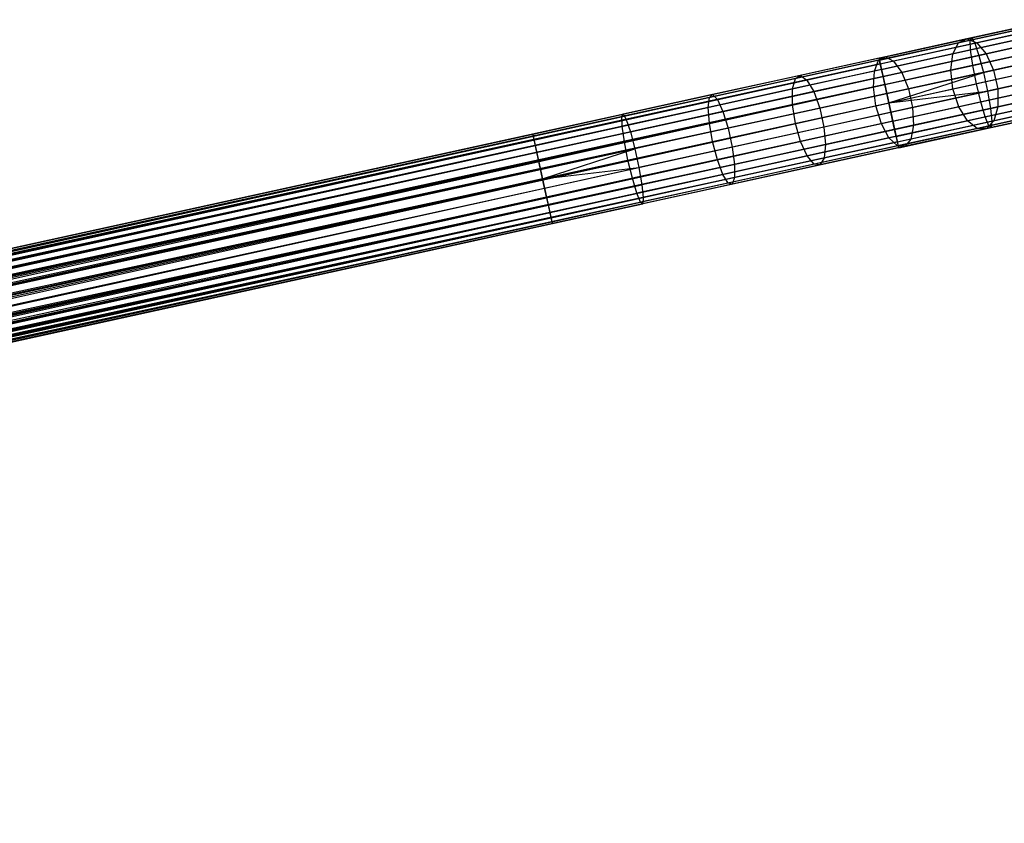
# Model space of a CAD drawing. Extents: x -189 to 189, y -189 to 189.
# Tile 543 of 591: x 146 to 167, y 20 to 38. Entities that reach past the tile are written whole.
import ezdxf

# ---------------------------------------------------------------- set-up
doc = ezdxf.new("R2010")
doc.units = 0
doc.header["$LTSCALE"] = 25.4
doc.layers.get('0').update_dxf_attribs({"linetype": 'CONTINUOUS'})

# ---------------------------------------------------------------- blocks, each defined once
blk = doc.blocks.new('CAMELEON-KENAI-C-12244_STL')
at = {"color": 0}
for p, q in [((166.359, 37.413, -9.912), (168.308, 37.84, -10.222)), ((166.359, 37.413, -9.912), (168.308, 37.84, -10.222)), ((166.391, 37.465, -9.501), (168.38, 37.9, -9.817)), ((166.391, 37.465, -9.501), (168.38, 37.9, -9.817)), ((167.744, 37.716, -155.747), (166.104, 37.357, -156.777)), ((167.744, 37.716, -155.747), (166.104, 37.357, -156.777)), ((167.963, 37.809, -156.089), (166.288, 37.442, -157.14)), ((167.963, 37.809, -156.089), (166.288, 37.442, -157.14)), ((166.368, 37.202, -10.271), (168.28, 37.621, -10.574)), ((166.368, 37.202, -10.271), (168.28, 37.621, -10.574)), ((166.458, 37.348, -9.108), (168.487, 37.792, -9.43)), ((166.458, 37.348, -9.108), (168.487, 37.792, -9.43)), ((168.208, 37.731, -156.415), (166.501, 37.357, -157.487)), ((168.208, 37.731, -156.415), (166.501, 37.357, -157.487)), ((164.381, 37.024, -9.395), (166.391, 37.465, -9.501)), ((164.381, 37.024, -9.395), (166.391, 37.465, -9.501)), ((164.39, 36.982, -9.809), (166.359, 37.413, -9.912)), ((164.39, 36.982, -9.809), (166.359, 37.413, -9.912)), ((166.288, 37.442, -157.14), (164.52, 37.055, -158.015)), ((166.288, 37.442, -157.14), (164.52, 37.055, -158.015)), ((167.59, 37.47, -155.45), (165.98, 37.117, -156.461)), ((167.59, 37.47, -155.45), (165.98, 37.117, -156.461)), ((166.104, 37.357, -156.777), (166.288, 37.442, -157.14)), ((166.104, 37.357, -156.777), (166.288, 37.442, -157.14)), ((166.288, 37.442, -157.14), (166.501, 37.357, -157.487)), ((166.288, 37.442, -157.14), (166.501, 37.357, -157.487)), ((166.359, 37.413, -9.912), (166.391, 37.465, -9.501)), ((166.359, 37.413, -9.912), (166.391, 37.465, -9.501)), ((166.368, 37.202, -10.271), (166.359, 37.413, -9.912)), ((166.368, 37.202, -10.271), (166.359, 37.413, -9.912)), ((166.391, 37.465, -9.501), (166.458, 37.348, -9.108)), ((166.391, 37.465, -9.501), (166.458, 37.348, -9.108)), ((166.549, 37.083, -8.8), (168.608, 37.534, -9.127)), ((166.549, 37.083, -8.8), (168.608, 37.534, -9.127)), ((168.439, 37.497, -156.67), (166.706, 37.117, -157.758)), ((168.439, 37.497, -156.67), (166.706, 37.117, -157.758)), ((166.104, 37.357, -156.777), (164.372, 36.978, -157.635)), ((166.104, 37.357, -156.777), (164.372, 36.978, -157.635)), ((164.409, 36.899, -9), (166.458, 37.348, -9.108)), ((164.409, 36.899, -9), (166.458, 37.348, -9.108)), ((164.435, 36.779, -10.169), (166.368, 37.202, -10.271)), ((164.435, 36.779, -10.169), (166.368, 37.202, -10.271)), ((166.501, 37.357, -157.487), (164.698, 36.962, -158.38)), ((166.501, 37.357, -157.487), (164.698, 36.962, -158.38)), ((165.98, 37.117, -156.461), (166.104, 37.357, -156.777)), ((165.98, 37.117, -156.461), (166.104, 37.357, -156.777)), ((166.415, 36.868, -10.514), (166.368, 37.202, -10.271)), ((166.415, 36.868, -10.514), (166.368, 37.202, -10.271)), ((166.415, 36.868, -10.514), (168.304, 37.282, -10.814)), ((166.415, 36.868, -10.514), (168.304, 37.282, -10.814)), ((166.458, 37.348, -9.108), (166.549, 37.083, -8.8)), ((166.458, 37.348, -9.108), (166.549, 37.083, -8.8)), ((166.501, 37.357, -157.487), (166.706, 37.117, -157.758)), ((166.501, 37.357, -157.487), (166.706, 37.117, -157.758)), ((164.381, 37.024, -9.395), (42.039, 10.231, -9.395)), ((164.381, 37.024, -9.395), (42.039, 10.231, -9.605)), ((164.381, 37.024, -9.395), (42.039, 10.231, -9.395)), ((164.381, 37.024, -9.395), (42.039, 10.231, -9.605)), ((164.381, 37.024, -9.395), (42.048, 10.189, -9.809)), ((164.381, 37.024, -9.395), (42.048, 10.189, -9.809)), ((164.39, 36.982, -9.809), (42.048, 10.189, -9.809)), ((164.39, 36.982, -9.809), (42.048, 10.189, -9.809)), ((164.39, 36.982, -9.809), (42.067, 10.106, -10)), ((164.39, 36.982, -9.809), (42.067, 10.106, -10)), ((164.39, 36.982, -9.809), (42.093, 9.986, -10.169)), ((164.39, 36.982, -9.809), (42.093, 9.986, -10.169)), ((164.372, 36.978, -157.635), (162.565, 36.582, -158.31)), ((164.372, 36.978, -157.635), (162.565, 36.582, -158.31)), ((164.52, 37.055, -158.015), (162.675, 36.651, -158.705)), ((164.52, 37.055, -158.015), (162.675, 36.651, -158.705)), ((164.698, 36.962, -158.38), (162.816, 36.55, -159.083)), ((164.698, 36.962, -158.38), (162.816, 36.55, -159.083)), ((165.98, 37.117, -156.461), (164.279, 36.745, -157.303)), ((165.98, 37.117, -156.461), (164.279, 36.745, -157.303)), ((164.279, 36.745, -157.303), (164.372, 36.978, -157.635)), ((164.279, 36.745, -157.303), (164.372, 36.978, -157.635)), ((164.372, 36.978, -157.635), (164.52, 37.055, -158.015)), ((164.372, 36.978, -157.635), (164.52, 37.055, -158.015)), ((164.409, 36.899, -9), (164.381, 37.024, -9.395)), ((164.381, 37.024, -9.395), (164.39, 36.982, -9.809)), ((164.381, 37.024, -9.395), (164.39, 36.982, -9.809)), ((164.409, 36.899, -9), (164.381, 37.024, -9.395)), ((164.39, 36.982, -9.809), (164.435, 36.779, -10.169)), ((164.39, 36.982, -9.809), (164.435, 36.779, -10.169)), ((164.468, 36.627, -8.691), (166.549, 37.083, -8.8)), ((164.468, 36.627, -8.691), (166.549, 37.083, -8.8)), ((164.52, 37.055, -158.015), (164.698, 36.962, -158.38)), ((164.52, 37.055, -158.015), (164.698, 36.962, -158.38)), ((164.698, 36.962, -158.38), (164.875, 36.716, -158.664)), ((164.698, 36.962, -158.38), (164.875, 36.716, -158.664)), ((166.706, 37.117, -157.758), (164.875, 36.716, -158.664)), ((166.706, 37.117, -157.758), (164.875, 36.716, -158.664)), ((165.937, 36.763, -156.247), (165.98, 37.117, -156.461)), ((165.937, 36.763, -156.247), (165.98, 37.117, -156.461)), ((167.527, 37.112, -155.248), (165.937, 36.763, -156.247)), ((167.527, 37.112, -155.248), (165.937, 36.763, -156.247)), ((166.549, 37.083, -8.8), (166.647, 36.715, -8.632)), ((166.549, 37.083, -8.8), (166.647, 36.715, -8.632)), ((166.647, 36.715, -8.632), (168.723, 37.17, -8.961)), ((166.647, 36.715, -8.632), (168.723, 37.17, -8.961)), ((166.706, 37.117, -157.758), (166.866, 36.763, -157.907)), ((166.706, 37.117, -157.758), (166.866, 36.763, -157.907)), ((168.613, 37.146, -156.809), (166.866, 36.763, -157.907)), ((168.613, 37.146, -156.809), (166.866, 36.763, -157.907)), ((164.409, 36.899, -9), (42.039, 10.231, -9.395)), ((164.409, 36.899, -9), (42.039, 10.231, -9.395)), ((164.409, 36.899, -9), (42.048, 10.189, -9.191)), ((164.409, 36.899, -9), (42.048, 10.189, -9.191)), ((42.067, 10.106, -9), (164.409, 36.899, -9)), ((42.067, 10.106, -9), (164.409, 36.899, -9)), ((42.093, 9.986, -8.831), (164.409, 36.899, -9)), ((42.093, 9.986, -8.831), (164.409, 36.899, -9)), ((164.435, 36.779, -10.169), (42.093, 9.986, -10.169)), ((164.435, 36.779, -10.169), (42.093, 9.986, -10.169)), ((164.435, 36.779, -10.169), (42.126, 9.834, -10.309)), ((164.435, 36.779, -10.169), (42.126, 9.834, -10.309)), ((164.279, 36.745, -157.303), (162.505, 36.356, -157.966)), ((164.279, 36.745, -157.303), (162.505, 36.356, -157.966)), ((165.937, 36.763, -156.247), (164.258, 36.396, -157.078)), ((165.937, 36.763, -156.247), (164.258, 36.396, -157.078)), ((164.258, 36.396, -157.078), (164.279, 36.745, -157.303)), ((164.258, 36.396, -157.078), (164.279, 36.745, -157.303)), ((164.468, 36.627, -8.691), (164.409, 36.899, -9)), ((164.468, 36.627, -8.691), (164.409, 36.899, -9)), ((164.435, 36.779, -10.169), (164.507, 36.45, -10.414)), ((164.435, 36.779, -10.169), (164.507, 36.45, -10.414)), ((164.507, 36.45, -10.414), (166.415, 36.868, -10.514)), ((164.507, 36.45, -10.414), (166.415, 36.868, -10.514)), ((166.866, 36.763, -157.907), (165.021, 36.359, -158.82)), ((166.866, 36.763, -157.907), (165.021, 36.359, -158.82)), ((165.984, 36.357, -156.171), (165.937, 36.763, -156.247)), ((165.984, 36.357, -156.171), (165.937, 36.763, -156.247)), ((166.494, 36.469, -10.6), (166.415, 36.868, -10.514)), ((166.494, 36.469, -10.6), (166.415, 36.868, -10.514)), ((168.374, 36.881, -10.898), (166.494, 36.469, -10.6)), ((168.374, 36.881, -10.898), (166.494, 36.469, -10.6)), ((166.736, 36.309, -8.632), (168.812, 36.764, -8.961)), ((166.736, 36.309, -8.632), (168.812, 36.764, -8.961)), ((166.866, 36.763, -157.907), (166.955, 36.357, -157.907)), ((166.866, 36.763, -157.907), (166.955, 36.357, -157.907)), ((42.093, 9.986, -8.831), (164.468, 36.627, -8.691)), ((42.093, 9.986, -8.831), (164.468, 36.627, -8.691)), ((42.126, 9.834, -8.691), (164.468, 36.627, -8.691)), ((42.126, 9.834, -8.691), (164.468, 36.627, -8.691)), ((162.565, 36.582, -158.31), (160.7, 36.174, -158.798)), ((162.565, 36.582, -158.31), (160.7, 36.174, -158.798)), ((162.675, 36.651, -158.705), (160.771, 36.234, -159.203)), ((162.675, 36.651, -158.705), (160.771, 36.234, -159.203)), ((162.816, 36.55, -159.083), (160.876, 36.125, -159.591)), ((162.816, 36.55, -159.083), (160.876, 36.125, -159.591)), ((162.505, 36.356, -157.966), (162.565, 36.582, -158.31)), ((162.505, 36.356, -157.966), (162.565, 36.582, -158.31)), ((162.565, 36.582, -158.31), (162.675, 36.651, -158.705)), ((162.565, 36.582, -158.31), (162.675, 36.651, -158.705)), ((162.675, 36.651, -158.705), (162.816, 36.55, -159.083)), ((162.675, 36.651, -158.705), (162.816, 36.55, -159.083)), ((162.816, 36.55, -159.083), (162.965, 36.298, -159.378)), ((162.816, 36.55, -159.083), (162.965, 36.298, -159.378)), ((164.875, 36.716, -158.664), (162.965, 36.298, -159.378)), ((164.875, 36.716, -158.664), (162.965, 36.298, -159.378)), ((164.549, 36.256, -8.522), (164.468, 36.627, -8.691)), ((164.549, 36.256, -8.522), (164.468, 36.627, -8.691)), ((164.549, 36.256, -8.522), (166.647, 36.715, -8.632)), ((164.549, 36.256, -8.522), (166.647, 36.715, -8.632)), ((164.594, 36.053, -8.5), (166.647, 36.715, -8.632)), ((164.594, 36.053, -8.5), (166.647, 36.715, -8.632)), ((164.875, 36.716, -158.664), (165.021, 36.359, -158.82)), ((164.875, 36.716, -158.664), (165.021, 36.359, -158.82)), ((165.984, 36.357, -156.171), (167.566, 36.704, -155.177)), ((165.984, 36.357, -156.171), (167.566, 36.704, -155.177)), ((166.647, 36.715, -8.632), (166.736, 36.309, -8.632)), ((166.647, 36.715, -8.632), (166.736, 36.309, -8.632)), ((168.702, 36.74, -156.809), (166.955, 36.357, -157.907)), ((168.702, 36.74, -156.809), (166.955, 36.357, -157.907)), ((164.507, 36.45, -10.414), (42.126, 9.834, -10.309)), ((164.507, 36.45, -10.414), (42.126, 9.834, -10.309)), ((164.507, 36.45, -10.414), (42.165, 9.657, -10.414)), ((164.507, 36.45, -10.414), (42.165, 9.657, -10.414)), ((42.207, 9.463, -10.478), (164.507, 36.45, -10.414)), ((42.207, 9.463, -10.478), (164.507, 36.45, -10.414)), ((42.252, 9.26, -10.5), (164.507, 36.45, -10.414)), ((42.252, 9.26, -10.5), (164.507, 36.45, -10.414)), ((162.505, 36.356, -157.966), (160.675, 35.955, -158.445)), ((162.505, 36.356, -157.966), (160.675, 35.955, -158.445)), ((162.506, 36.012, -157.733), (162.505, 36.356, -157.966)), ((162.506, 36.012, -157.733), (162.505, 36.356, -157.966)), ((164.258, 36.396, -157.078), (162.506, 36.012, -157.733)), ((164.258, 36.396, -157.078), (162.506, 36.012, -157.733)), ((165.021, 36.359, -158.82), (163.095, 35.938, -159.54)), ((165.021, 36.359, -158.82), (163.095, 35.938, -159.54)), ((164.312, 35.991, -156.998), (164.258, 36.396, -157.078)), ((164.312, 35.991, -156.998), (164.258, 36.396, -157.078)), ((164.312, 35.991, -156.998), (165.984, 36.357, -156.171)), ((164.312, 35.991, -156.998), (165.984, 36.357, -156.171)), ((164.507, 36.45, -10.414), (164.594, 36.053, -10.5)), ((164.507, 36.45, -10.414), (164.594, 36.053, -10.5)), ((164.594, 36.053, -10.5), (166.494, 36.469, -10.6)), ((164.594, 36.053, -10.5), (166.494, 36.469, -10.6)), ((165.021, 36.359, -158.82), (165.11, 35.953, -158.82)), ((165.021, 36.359, -158.82), (165.11, 35.953, -158.82)), ((166.955, 36.357, -157.907), (165.11, 35.953, -158.82)), ((166.955, 36.357, -157.907), (165.11, 35.953, -158.82)), ((166.111, 35.969, -156.247), (165.984, 36.357, -156.171)), ((166.111, 35.969, -156.247), (165.984, 36.357, -156.171)), ((167.701, 36.317, -155.248), (166.111, 35.969, -156.247)), ((167.701, 36.317, -155.248), (166.111, 35.969, -156.247)), ((166.589, 36.074, -10.514), (166.494, 36.469, -10.6)), ((166.589, 36.074, -10.514), (166.494, 36.469, -10.6)), ((166.589, 36.074, -10.514), (168.478, 36.487, -10.814)), ((166.589, 36.074, -10.514), (168.478, 36.487, -10.814)), ((166.8, 35.934, -8.8), (168.859, 36.385, -9.127)), ((166.8, 35.934, -8.8), (168.859, 36.385, -9.127)), ((166.955, 36.357, -157.907), (166.957, 35.969, -157.758)), ((166.955, 36.357, -157.907), (166.957, 35.969, -157.758)), ((168.69, 36.348, -156.67), (166.957, 35.969, -157.758)), ((168.69, 36.348, -156.67), (166.957, 35.969, -157.758)), ((42.126, 9.834, -8.691), (164.549, 36.256, -8.522)), ((42.126, 9.834, -8.691), (164.549, 36.256, -8.522)), ((42.165, 9.657, -8.586), (164.549, 36.256, -8.522)), ((42.165, 9.657, -8.586), (164.549, 36.256, -8.522)), ((164.549, 36.256, -8.522), (42.207, 9.463, -8.522)), ((164.549, 36.256, -8.522), (42.207, 9.463, -8.522)), ((160.7, 36.174, -158.798), (158.798, 35.757, -159.092)), ((160.7, 36.174, -158.798), (158.798, 35.757, -159.092)), ((160.771, 36.234, -159.203), (158.829, 35.809, -159.504)), ((160.771, 36.234, -159.203), (158.829, 35.809, -159.504)), ((160.876, 36.125, -159.591), (158.895, 35.691, -159.897)), ((160.876, 36.125, -159.591), (158.895, 35.691, -159.897)), ((160.675, 35.955, -158.445), (160.7, 36.174, -158.798)), ((160.675, 35.955, -158.445), (160.7, 36.174, -158.798)), ((160.7, 36.174, -158.798), (160.771, 36.234, -159.203)), ((160.7, 36.174, -158.798), (160.771, 36.234, -159.203)), ((160.771, 36.234, -159.203), (160.876, 36.125, -159.591)), ((160.771, 36.234, -159.203), (160.876, 36.125, -159.591)), ((160.876, 36.125, -159.591), (160.995, 35.867, -159.894)), ((160.876, 36.125, -159.591), (160.995, 35.867, -159.894)), ((162.965, 36.298, -159.378), (160.995, 35.867, -159.894)), ((162.965, 36.298, -159.378), (160.995, 35.867, -159.894)), ((162.965, 36.298, -159.378), (163.095, 35.938, -159.54)), ((162.965, 36.298, -159.378), (163.095, 35.938, -159.54)), ((164.594, 36.053, -8.5), (164.549, 36.256, -8.522)), ((164.594, 36.053, -8.5), (164.549, 36.256, -8.522)), ((164.594, 36.053, -8.5), (166.736, 36.309, -8.632)), ((164.594, 36.053, -8.5), (166.736, 36.309, -8.632)), ((164.638, 35.85, -8.522), (166.736, 36.309, -8.632)), ((164.638, 35.85, -8.522), (166.736, 36.309, -8.632)), ((166.686, 35.75, -10.271), (168.598, 36.169, -10.574)), ((166.686, 35.75, -10.271), (168.598, 36.169, -10.574)), ((166.736, 36.309, -8.632), (166.8, 35.934, -8.8)), ((166.736, 36.309, -8.632), (166.8, 35.934, -8.8)), ((42.252, 9.26, -8.5), (164.594, 36.053, -8.5)), ((42.252, 9.26, -8.5), (164.594, 36.053, -8.5)), ((42.252, 9.26, -10.5), (164.594, 36.053, -10.5)), ((42.252, 9.26, -10.5), (164.594, 36.053, -10.5)), ((42.296, 9.057, -10.478), (164.594, 36.053, -10.5)), ((42.296, 9.057, -10.478), (164.594, 36.053, -10.5)), ((42.339, 8.862, -10.414), (164.594, 36.053, -10.5)), ((42.339, 8.862, -10.414), (164.594, 36.053, -10.5)), ((160.675, 35.955, -158.445), (158.807, 35.546, -158.734)), ((160.675, 35.955, -158.445), (158.807, 35.546, -158.734)), ((160.7, 35.616, -158.206), (160.675, 35.955, -158.445)), ((160.7, 35.616, -158.206), (160.675, 35.955, -158.445)), ((162.506, 36.012, -157.733), (160.7, 35.616, -158.206)), ((162.506, 36.012, -157.733), (160.7, 35.616, -158.206)), ((163.095, 35.938, -159.54), (161.109, 35.503, -160.059)), ((163.095, 35.938, -159.54), (161.109, 35.503, -160.059)), ((162.568, 35.609, -157.65), (162.506, 36.012, -157.733)), ((162.568, 35.609, -157.65), (162.506, 36.012, -157.733)), ((162.568, 35.609, -157.65), (164.312, 35.991, -156.998)), ((162.568, 35.609, -157.65), (164.312, 35.991, -156.998)), ((163.095, 35.938, -159.54), (163.184, 35.531, -159.54)), ((163.095, 35.938, -159.54), (163.184, 35.531, -159.54)), ((165.11, 35.953, -158.82), (163.184, 35.531, -159.54)), ((165.11, 35.953, -158.82), (163.184, 35.531, -159.54)), ((164.432, 35.601, -157.078), (164.312, 35.991, -156.998)), ((164.432, 35.601, -157.078), (164.312, 35.991, -156.998)), ((166.111, 35.969, -156.247), (164.432, 35.601, -157.078)), ((166.111, 35.969, -156.247), (164.432, 35.601, -157.078)), ((164.594, 36.053, -10.5), (164.681, 35.656, -10.414)), ((164.638, 35.85, -8.522), (164.594, 36.053, -8.5)), ((164.638, 35.85, -8.522), (164.594, 36.053, -8.5)), ((164.594, 36.053, -10.5), (164.681, 35.656, -10.414)), ((164.681, 35.656, -10.414), (166.589, 36.074, -10.514)), ((164.681, 35.656, -10.414), (166.589, 36.074, -10.514)), ((164.72, 35.479, -8.691), (166.8, 35.934, -8.8)), ((164.72, 35.479, -8.691), (166.8, 35.934, -8.8)), ((165.11, 35.953, -158.82), (165.127, 35.568, -158.664)), ((165.11, 35.953, -158.82), (165.127, 35.568, -158.664)), ((166.957, 35.969, -157.758), (165.127, 35.568, -158.664)), ((166.957, 35.969, -157.758), (165.127, 35.568, -158.664)), ((166.298, 35.665, -156.461), (166.111, 35.969, -156.247)), ((166.298, 35.665, -156.461), (166.111, 35.969, -156.247)), ((167.908, 36.018, -155.45), (166.298, 35.665, -156.461)), ((167.908, 36.018, -155.45), (166.298, 35.665, -156.461)), ((166.686, 35.75, -10.271), (166.589, 36.074, -10.514)), ((166.686, 35.75, -10.271), (166.589, 36.074, -10.514)), ((166.766, 35.555, -9.912), (168.714, 35.982, -10.222)), ((166.766, 35.555, -9.912), (168.714, 35.982, -10.222)), ((166.8, 35.934, -8.8), (166.829, 35.656, -9.108)), ((166.8, 35.934, -8.8), (166.829, 35.656, -9.108)), ((166.817, 35.522, -9.501), (168.806, 35.957, -9.817)), ((166.817, 35.522, -9.501), (168.806, 35.957, -9.817)), ((166.829, 35.656, -9.108), (168.857, 36.1, -9.43)), ((166.829, 35.656, -9.108), (168.857, 36.1, -9.43)), ((168.579, 36.039, -156.415), (166.872, 35.665, -157.487)), ((168.579, 36.039, -156.415), (166.872, 35.665, -157.487)), ((166.957, 35.969, -157.758), (166.872, 35.665, -157.487)), ((166.957, 35.969, -157.758), (166.872, 35.665, -157.487)), ((42.296, 9.057, -8.522), (164.638, 35.85, -8.522)), ((42.296, 9.057, -8.522), (164.638, 35.85, -8.522)), ((156.867, 35.379, -159.605), (158.829, 35.809, -159.504)), ((156.867, 35.379, -159.605), (158.829, 35.809, -159.504)), ((156.877, 35.336, -159.191), (158.798, 35.757, -159.092)), ((156.877, 35.336, -159.191), (158.798, 35.757, -159.092)), ((156.895, 35.253, -160), (158.895, 35.691, -159.897)), ((156.895, 35.253, -160), (158.895, 35.691, -159.897)), ((158.798, 35.757, -159.092), (158.829, 35.809, -159.504)), ((158.798, 35.757, -159.092), (158.829, 35.809, -159.504)), ((158.807, 35.546, -158.734), (158.798, 35.757, -159.092)), ((158.807, 35.546, -158.734), (158.798, 35.757, -159.092)), ((158.829, 35.809, -159.504), (158.895, 35.691, -159.897)), ((158.829, 35.809, -159.504), (158.895, 35.691, -159.897)), ((158.895, 35.691, -159.897), (158.985, 35.426, -160.205)), ((158.895, 35.691, -159.897), (158.985, 35.426, -160.205)), ((160.995, 35.867, -159.894), (158.985, 35.426, -160.205)), ((160.995, 35.867, -159.894), (158.985, 35.426, -160.205)), ((160.995, 35.867, -159.894), (161.109, 35.503, -160.059)), ((160.995, 35.867, -159.894), (161.109, 35.503, -160.059)), ((164.72, 35.479, -8.691), (164.638, 35.85, -8.522)), ((164.72, 35.479, -8.691), (164.638, 35.85, -8.522)), ((164.753, 35.327, -10.169), (166.686, 35.75, -10.271)), ((164.753, 35.327, -10.169), (166.686, 35.75, -10.271)), ((168.151, 35.858, -155.747), (166.511, 35.499, -156.777)), ((168.151, 35.858, -155.747), (166.511, 35.499, -156.777)), ((166.766, 35.555, -9.912), (166.686, 35.75, -10.271)), ((166.766, 35.555, -9.912), (166.686, 35.75, -10.271)), ((168.388, 35.866, -156.089), (166.714, 35.499, -157.14)), ((168.388, 35.866, -156.089), (166.714, 35.499, -157.14)), ((42.296, 9.057, -8.522), (164.72, 35.479, -8.691)), ((42.296, 9.057, -8.522), (164.72, 35.479, -8.691)), ((164.681, 35.656, -10.414), (42.339, 8.862, -10.414)), ((164.681, 35.656, -10.414), (42.339, 8.862, -10.414)), ((42.339, 8.862, -8.586), (164.72, 35.479, -8.691)), ((42.339, 8.862, -8.586), (164.72, 35.479, -8.691)), ((164.681, 35.656, -10.414), (42.378, 8.685, -10.309)), ((164.681, 35.656, -10.414), (42.378, 8.685, -10.309)), ((164.72, 35.479, -8.691), (42.378, 8.685, -8.691)), ((164.72, 35.479, -8.691), (42.378, 8.685, -8.691)), ((164.681, 35.656, -10.414), (42.411, 8.534, -10.169)), ((164.681, 35.656, -10.414), (42.411, 8.534, -10.169)), ((156.921, 35.133, -158.831), (158.807, 35.546, -158.734)), ((156.921, 35.133, -158.831), (158.807, 35.546, -158.734)), ((158.856, 35.213, -158.491), (158.807, 35.546, -158.734)), ((158.856, 35.213, -158.491), (158.807, 35.546, -158.734)), ((160.7, 35.616, -158.206), (158.856, 35.213, -158.491)), ((160.7, 35.616, -158.206), (158.856, 35.213, -158.491)), ((161.109, 35.503, -160.059), (159.083, 35.059, -160.373)), ((161.109, 35.503, -160.059), (159.083, 35.059, -160.373)), ((160.77, 35.215, -158.121), (160.7, 35.616, -158.206)), ((160.77, 35.215, -158.121), (160.7, 35.616, -158.206)), ((160.77, 35.215, -158.121), (162.568, 35.609, -157.65)), ((160.77, 35.215, -158.121), (162.568, 35.609, -157.65)), ((161.109, 35.503, -160.059), (161.198, 35.096, -160.059)), ((161.109, 35.503, -160.059), (161.198, 35.096, -160.059)), ((163.184, 35.531, -159.54), (161.198, 35.096, -160.059)), ((163.184, 35.531, -159.54), (161.198, 35.096, -160.059)), ((162.68, 35.217, -157.733), (162.568, 35.609, -157.65)), ((162.68, 35.217, -157.733), (162.568, 35.609, -157.65)), ((164.432, 35.601, -157.078), (162.68, 35.217, -157.733)), ((164.432, 35.601, -157.078), (162.68, 35.217, -157.733)), ((163.184, 35.531, -159.54), (163.217, 35.15, -159.378)), ((163.184, 35.531, -159.54), (163.217, 35.15, -159.378)), ((165.127, 35.568, -158.664), (163.217, 35.15, -159.378)), ((165.127, 35.568, -158.664), (163.217, 35.15, -159.378)), ((164.597, 35.293, -157.303), (164.432, 35.601, -157.078)), ((164.597, 35.293, -157.303), (164.432, 35.601, -157.078)), ((166.298, 35.665, -156.461), (164.597, 35.293, -157.303)), ((166.298, 35.665, -156.461), (164.597, 35.293, -157.303)), ((164.681, 35.656, -10.414), (164.753, 35.327, -10.169)), ((164.681, 35.656, -10.414), (164.753, 35.327, -10.169)), ((164.779, 35.207, -9), (164.72, 35.479, -8.691)), ((164.779, 35.207, -9), (164.72, 35.479, -8.691)), ((164.779, 35.207, -9), (166.829, 35.656, -9.108)), ((164.779, 35.207, -9), (166.829, 35.656, -9.108)), ((166.511, 35.499, -156.777), (164.779, 35.12, -157.635)), ((166.511, 35.499, -156.777), (164.779, 35.12, -157.635)), ((164.797, 35.124, -9.809), (166.766, 35.555, -9.912)), ((164.797, 35.124, -9.809), (166.766, 35.555, -9.912)), ((164.807, 35.081, -9.395), (166.817, 35.522, -9.501)), ((164.807, 35.081, -9.395), (166.817, 35.522, -9.501)), ((166.714, 35.499, -157.14), (164.945, 35.112, -158.015)), ((166.714, 35.499, -157.14), (164.945, 35.112, -158.015)), ((166.872, 35.665, -157.487), (165.068, 35.27, -158.38)), ((166.872, 35.665, -157.487), (165.068, 35.27, -158.38)), ((165.127, 35.568, -158.664), (165.068, 35.27, -158.38)), ((165.127, 35.568, -158.664), (165.068, 35.27, -158.38)), ((166.511, 35.499, -156.777), (166.298, 35.665, -156.461)), ((166.511, 35.499, -156.777), (166.298, 35.665, -156.461)), ((166.714, 35.499, -157.14), (166.511, 35.499, -156.777)), ((166.714, 35.499, -157.14), (166.511, 35.499, -156.777)), ((166.872, 35.665, -157.487), (166.714, 35.499, -157.14)), ((166.872, 35.665, -157.487), (166.714, 35.499, -157.14)), ((166.817, 35.522, -9.501), (166.766, 35.555, -9.912)), ((166.817, 35.522, -9.501), (166.766, 35.555, -9.912)), ((166.829, 35.656, -9.108), (166.817, 35.522, -9.501)), ((166.829, 35.656, -9.108), (166.817, 35.522, -9.501)), ((164.753, 35.327, -10.169), (42.411, 8.534, -10.169)), ((164.753, 35.327, -10.169), (42.411, 8.534, -10.169)), ((164.753, 35.327, -10.169), (42.437, 8.414, -10)), ((164.753, 35.327, -10.169), (42.437, 8.414, -10)), ((164.753, 35.327, -10.169), (42.455, 8.331, -9.809)), ((164.753, 35.327, -10.169), (42.455, 8.331, -9.809)), ((60.795, 14.339, -159.605), (156.867, 35.379, -159.605)), ((60.795, 14.339, -159.605), (156.867, 35.379, -159.605)), ((60.795, 14.339, -159.605), (156.877, 35.336, -159.191)), ((60.795, 14.339, -159.605), (156.877, 35.336, -159.191)), ((60.795, 14.339, -159.395), (156.877, 35.336, -159.191)), ((60.795, 14.339, -159.395), (156.877, 35.336, -159.191)), ((60.804, 14.296, -159.809), (156.867, 35.379, -159.605)), ((60.804, 14.296, -159.809), (156.867, 35.379, -159.605)), ((60.804, 14.296, -159.191), (156.877, 35.336, -159.191)), ((60.804, 14.296, -159.191), (156.877, 35.336, -159.191)), ((60.804, 14.296, -159.809), (156.895, 35.253, -160)), ((60.804, 14.296, -159.809), (156.895, 35.253, -160)), ((60.822, 14.213, -160), (156.895, 35.253, -160)), ((60.822, 14.213, -160), (156.895, 35.253, -160)), ((60.848, 14.093, -160.169), (156.895, 35.253, -160)), ((60.848, 14.093, -160.169), (156.895, 35.253, -160)), ((156.895, 35.253, -160), (156.867, 35.379, -159.605)), ((156.867, 35.379, -159.605), (156.877, 35.336, -159.191)), ((156.895, 35.253, -160), (156.867, 35.379, -159.605)), ((156.867, 35.379, -159.605), (156.877, 35.336, -159.191)), ((156.877, 35.336, -159.191), (156.921, 35.133, -158.831)), ((156.877, 35.336, -159.191), (156.921, 35.133, -158.831)), ((156.954, 34.982, -160.309), (156.895, 35.253, -160)), ((156.954, 34.982, -160.309), (156.895, 35.253, -160)), ((156.954, 34.982, -160.309), (158.985, 35.426, -160.205)), ((156.954, 34.982, -160.309), (158.985, 35.426, -160.205)), ((158.985, 35.426, -160.205), (159.083, 35.059, -160.373)), ((158.985, 35.426, -160.205), (159.083, 35.059, -160.373)), ((164.597, 35.293, -157.303), (162.823, 34.904, -157.966)), ((164.597, 35.293, -157.303), (162.823, 34.904, -157.966)), ((165.068, 35.27, -158.38), (163.187, 34.858, -159.083)), ((165.068, 35.27, -158.38), (163.187, 34.858, -159.083)), ((164.779, 35.12, -157.635), (164.597, 35.293, -157.303)), ((164.779, 35.12, -157.635), (164.597, 35.293, -157.303)), ((164.753, 35.327, -10.169), (164.797, 35.124, -9.809)), ((164.753, 35.327, -10.169), (164.797, 35.124, -9.809)), ((165.068, 35.27, -158.38), (164.945, 35.112, -158.015)), ((165.068, 35.27, -158.38), (164.945, 35.112, -158.015)), ((42.378, 8.685, -8.691), (164.779, 35.207, -9)), ((42.378, 8.685, -8.691), (164.779, 35.207, -9)), ((42.411, 8.534, -8.831), (164.779, 35.207, -9)), ((42.411, 8.534, -8.831), (164.779, 35.207, -9)), ((164.779, 35.207, -9), (42.437, 8.414, -9)), ((164.779, 35.207, -9), (42.437, 8.414, -9)), ((164.779, 35.207, -9), (42.455, 8.331, -9.191)), ((164.779, 35.207, -9), (42.455, 8.331, -9.191)), ((164.797, 35.124, -9.809), (42.455, 8.331, -9.809)), ((164.797, 35.124, -9.809), (42.455, 8.331, -9.809)), ((164.807, 35.081, -9.395), (42.455, 8.331, -9.191)), ((164.807, 35.081, -9.395), (42.455, 8.331, -9.191)), ((164.797, 35.124, -9.809), (42.465, 8.288, -9.605)), ((164.797, 35.124, -9.809), (42.465, 8.288, -9.395)), ((164.797, 35.124, -9.809), (42.465, 8.288, -9.605)), ((164.797, 35.124, -9.809), (42.465, 8.288, -9.395)), ((164.807, 35.081, -9.395), (42.465, 8.288, -9.395)), ((164.807, 35.081, -9.395), (42.465, 8.288, -9.395)), ((60.804, 14.296, -159.191), (156.921, 35.133, -158.831)), ((60.804, 14.296, -159.191), (156.921, 35.133, -158.831)), ((60.822, 14.213, -159), (156.921, 35.133, -158.831)), ((60.822, 14.213, -159), (156.921, 35.133, -158.831)), ((60.848, 14.093, -158.831), (156.921, 35.133, -158.831)), ((60.848, 14.093, -158.831), (156.921, 35.133, -158.831)), ((156.921, 35.133, -158.831), (156.993, 34.805, -158.586)), ((156.921, 35.133, -158.831), (156.993, 34.805, -158.586)), ((156.993, 34.805, -158.586), (158.856, 35.213, -158.491)), ((156.993, 34.805, -158.586), (158.856, 35.213, -158.491)), ((157.036, 34.61, -160.478), (159.083, 35.059, -160.373)), ((157.036, 34.61, -160.478), (159.083, 35.059, -160.373)), ((157.08, 34.407, -160.5), (159.083, 35.059, -160.373)), ((157.08, 34.407, -160.5), (159.083, 35.059, -160.373)), ((158.934, 34.813, -158.405), (158.856, 35.213, -158.491)), ((158.934, 34.813, -158.405), (158.856, 35.213, -158.491)), ((158.934, 34.813, -158.405), (160.77, 35.215, -158.121)), ((158.934, 34.813, -158.405), (160.77, 35.215, -158.121)), ((159.083, 35.059, -160.373), (159.172, 34.653, -160.373)), ((159.083, 35.059, -160.373), (159.172, 34.653, -160.373)), ((161.198, 35.096, -160.059), (159.172, 34.653, -160.373)), ((161.198, 35.096, -160.059), (159.172, 34.653, -160.373)), ((160.874, 34.822, -158.206), (160.77, 35.215, -158.121)), ((160.874, 34.822, -158.206), (160.77, 35.215, -158.121)), ((162.68, 35.217, -157.733), (160.874, 34.822, -158.206)), ((162.68, 35.217, -157.733), (160.874, 34.822, -158.206)), ((161.198, 35.096, -160.059), (161.247, 34.718, -159.894)), ((161.198, 35.096, -160.059), (161.247, 34.718, -159.894)), ((163.217, 35.15, -159.378), (161.247, 34.718, -159.894)), ((163.217, 35.15, -159.378), (161.247, 34.718, -159.894)), ((162.823, 34.904, -157.966), (162.68, 35.217, -157.733)), ((162.823, 34.904, -157.966), (162.68, 35.217, -157.733)), ((164.779, 35.12, -157.635), (162.971, 34.724, -158.31)), ((164.779, 35.12, -157.635), (162.971, 34.724, -158.31)), ((164.945, 35.112, -158.015), (163.1, 34.708, -158.705)), ((164.945, 35.112, -158.015), (163.1, 34.708, -158.705)), ((163.217, 35.15, -159.378), (163.187, 34.858, -159.083)), ((163.217, 35.15, -159.378), (163.187, 34.858, -159.083)), ((164.807, 35.081, -9.395), (164.779, 35.207, -9)), ((164.807, 35.081, -9.395), (164.779, 35.207, -9)), ((164.945, 35.112, -158.015), (164.779, 35.12, -157.635)), ((164.945, 35.112, -158.015), (164.779, 35.12, -157.635)), ((164.797, 35.124, -9.809), (164.807, 35.081, -9.395)), ((164.797, 35.124, -9.809), (164.807, 35.081, -9.395)), ((60.848, 14.093, -160.169), (156.954, 34.982, -160.309)), ((60.848, 14.093, -160.169), (156.954, 34.982, -160.309)), ((60.882, 13.941, -160.309), (156.954, 34.982, -160.309)), ((60.882, 13.941, -160.309), (156.954, 34.982, -160.309)), ((60.92, 13.764, -160.414), (156.954, 34.982, -160.309)), ((60.92, 13.764, -160.414), (156.954, 34.982, -160.309)), ((157.036, 34.61, -160.478), (156.954, 34.982, -160.309)), ((157.036, 34.61, -160.478), (156.954, 34.982, -160.309)), ((160.874, 34.822, -158.206), (159.03, 34.418, -158.491)), ((160.874, 34.822, -158.206), (159.03, 34.418, -158.491)), ((160.993, 34.504, -158.445), (160.874, 34.822, -158.206)), ((160.993, 34.504, -158.445), (160.874, 34.822, -158.206)), ((162.823, 34.904, -157.966), (160.993, 34.504, -158.445)), ((162.823, 34.904, -157.966), (160.993, 34.504, -158.445)), ((163.187, 34.858, -159.083), (161.246, 34.433, -159.591)), ((163.187, 34.858, -159.083), (161.246, 34.433, -159.591)), ((162.971, 34.724, -158.31), (162.823, 34.904, -157.966)), ((162.971, 34.724, -158.31), (162.823, 34.904, -157.966)), ((163.187, 34.858, -159.083), (163.1, 34.708, -158.705)), ((163.187, 34.858, -159.083), (163.1, 34.708, -158.705)), ((60.848, 14.093, -158.831), (156.993, 34.805, -158.586)), ((60.848, 14.093, -158.831), (156.993, 34.805, -158.586)), ((60.882, 13.941, -158.691), (156.993, 34.805, -158.586)), ((60.882, 13.941, -158.691), (156.993, 34.805, -158.586)), ((60.92, 13.764, -158.586), (156.993, 34.805, -158.586)), ((60.92, 13.764, -158.586), (156.993, 34.805, -158.586)), ((60.92, 13.764, -160.414), (157.036, 34.61, -160.478)), ((60.92, 13.764, -160.414), (157.036, 34.61, -160.478)), ((60.963, 13.57, -160.478), (157.036, 34.61, -160.478)), ((60.963, 13.57, -160.478), (157.036, 34.61, -160.478)), ((156.993, 34.805, -158.586), (157.08, 34.407, -158.5)), ((156.993, 34.805, -158.586), (157.08, 34.407, -158.5)), ((157.08, 34.407, -160.5), (157.036, 34.61, -160.478)), ((157.08, 34.407, -160.5), (157.036, 34.61, -160.478)), ((157.08, 34.407, -158.5), (158.934, 34.813, -158.405)), ((157.08, 34.407, -158.5), (158.934, 34.813, -158.405)), ((157.08, 34.407, -160.5), (159.172, 34.653, -160.373)), ((157.08, 34.407, -160.5), (159.172, 34.653, -160.373)), ((157.125, 34.204, -160.478), (159.172, 34.653, -160.373)), ((157.125, 34.204, -160.478), (159.172, 34.653, -160.373)), ((159.03, 34.418, -158.491), (158.934, 34.813, -158.405)), ((159.03, 34.418, -158.491), (158.934, 34.813, -158.405)), ((159.172, 34.653, -160.373), (159.236, 34.278, -160.205)), ((159.172, 34.653, -160.373), (159.236, 34.278, -160.205)), ((161.247, 34.718, -159.894), (159.236, 34.278, -160.205)), ((161.247, 34.718, -159.894), (159.236, 34.278, -160.205)), ((162.971, 34.724, -158.31), (161.107, 34.316, -158.798)), ((162.971, 34.724, -158.31), (161.107, 34.316, -158.798)), ((163.1, 34.708, -158.705), (161.197, 34.291, -159.203)), ((163.1, 34.708, -158.705), (161.197, 34.291, -159.203)), ((161.247, 34.718, -159.894), (161.246, 34.433, -159.591)), ((161.247, 34.718, -159.894), (161.246, 34.433, -159.591)), ((163.1, 34.708, -158.705), (162.971, 34.724, -158.31)), ((163.1, 34.708, -158.705), (162.971, 34.724, -158.31)), ((60.92, 13.764, -158.586), (157.08, 34.407, -158.5)), ((60.92, 13.764, -158.586), (157.08, 34.407, -158.5)), ((60.963, 13.57, -158.522), (157.08, 34.407, -158.5)), ((60.963, 13.57, -158.522), (157.08, 34.407, -158.5)), ((157.08, 34.407, -158.5), (61.007, 13.367, -158.5)), ((61.007, 13.367, -160.5), (157.08, 34.407, -160.5)), ((61.007, 13.367, -160.5), (157.08, 34.407, -160.5)), ((157.08, 34.407, -158.5), (61.007, 13.367, -158.5)), ((157.125, 34.204, -160.478), (157.08, 34.407, -160.5)), ((157.08, 34.407, -158.5), (157.167, 34.01, -158.586)), ((157.08, 34.407, -158.5), (157.167, 34.01, -158.586)), ((157.125, 34.204, -160.478), (157.08, 34.407, -160.5)), ((157.167, 34.01, -158.586), (159.03, 34.418, -158.491)), ((157.167, 34.01, -158.586), (159.03, 34.418, -158.491)), ((159.125, 34.095, -158.734), (159.03, 34.418, -158.491)), ((159.125, 34.095, -158.734), (159.03, 34.418, -158.491)), ((160.993, 34.504, -158.445), (159.125, 34.095, -158.734)), ((160.993, 34.504, -158.445), (159.125, 34.095, -158.734)), ((161.246, 34.433, -159.591), (159.266, 34, -159.897)), ((161.246, 34.433, -159.591), (159.266, 34, -159.897)), ((161.107, 34.316, -158.798), (160.993, 34.504, -158.445)), ((161.107, 34.316, -158.798), (160.993, 34.504, -158.445)), ((161.246, 34.433, -159.591), (161.197, 34.291, -159.203)), ((161.246, 34.433, -159.591), (161.197, 34.291, -159.203)), ((61.052, 13.164, -160.478), (157.125, 34.204, -160.478)), ((61.052, 13.164, -160.478), (157.125, 34.204, -160.478)), ((61.094, 12.97, -160.414), (157.125, 34.204, -160.478)), ((61.094, 12.97, -160.414), (157.125, 34.204, -160.478)), ((157.206, 33.833, -160.309), (157.125, 34.204, -160.478)), ((157.206, 33.833, -160.309), (157.125, 34.204, -160.478)), ((157.206, 33.833, -160.309), (159.236, 34.278, -160.205)), ((157.206, 33.833, -160.309), (159.236, 34.278, -160.205)), ((161.107, 34.316, -158.798), (159.205, 33.899, -159.092)), ((161.107, 34.316, -158.798), (159.205, 33.899, -159.092)), ((159.236, 34.278, -160.205), (159.266, 34, -159.897)), ((159.236, 34.278, -160.205), (159.266, 34, -159.897)), ((161.197, 34.291, -159.203), (159.255, 33.866, -159.504)), ((161.197, 34.291, -159.203), (159.255, 33.866, -159.504)), ((161.197, 34.291, -159.203), (161.107, 34.316, -158.798)), ((161.197, 34.291, -159.203), (161.107, 34.316, -158.798)), ((61.007, 13.367, -158.5), (157.167, 34.01, -158.586)), ((61.007, 13.367, -158.5), (157.167, 34.01, -158.586)), ((61.052, 13.164, -158.522), (157.167, 34.01, -158.586)), ((61.052, 13.164, -158.522), (157.167, 34.01, -158.586)), ((61.094, 12.97, -158.586), (157.167, 34.01, -158.586)), ((61.094, 12.97, -158.586), (157.167, 34.01, -158.586)), ((157.167, 34.01, -158.586), (157.239, 33.681, -158.831)), ((157.167, 34.01, -158.586), (157.239, 33.681, -158.831)), ((157.239, 33.681, -158.831), (159.125, 34.095, -158.734)), ((157.239, 33.681, -158.831), (159.125, 34.095, -158.734)), ((157.265, 33.561, -160), (159.266, 34, -159.897)), ((157.265, 33.561, -160), (159.266, 34, -159.897)), ((159.205, 33.899, -159.092), (159.125, 34.095, -158.734)), ((159.205, 33.899, -159.092), (159.125, 34.095, -158.734)), ((159.266, 34, -159.897), (159.255, 33.866, -159.504)), ((159.266, 34, -159.897), (159.255, 33.866, -159.504)), ((61.094, 12.97, -160.414), (157.206, 33.833, -160.309)), ((61.094, 12.97, -160.414), (157.206, 33.833, -160.309)), ((61.133, 12.793, -160.309), (157.206, 33.833, -160.309)), ((61.133, 12.793, -160.309), (157.206, 33.833, -160.309)), ((61.166, 12.641, -160.169), (157.206, 33.833, -160.309)), ((61.166, 12.641, -160.169), (157.206, 33.833, -160.309)), ((157.265, 33.561, -160), (157.206, 33.833, -160.309)), ((157.265, 33.561, -160), (157.206, 33.833, -160.309)), ((157.284, 33.478, -159.191), (159.205, 33.899, -159.092)), ((157.284, 33.478, -159.191), (159.205, 33.899, -159.092)), ((157.293, 33.436, -159.605), (159.255, 33.866, -159.504)), ((157.293, 33.436, -159.605), (159.255, 33.866, -159.504)), ((159.255, 33.866, -159.504), (159.205, 33.899, -159.092)), ((159.255, 33.866, -159.504), (159.205, 33.899, -159.092)), ((61.094, 12.97, -158.586), (157.239, 33.681, -158.831)), ((61.094, 12.97, -158.586), (157.239, 33.681, -158.831)), ((61.133, 12.793, -158.691), (157.239, 33.681, -158.831)), ((61.133, 12.793, -158.691), (157.239, 33.681, -158.831)), ((61.166, 12.641, -158.831), (157.239, 33.681, -158.831)), ((61.166, 12.641, -158.831), (157.239, 33.681, -158.831)), ((61.166, 12.641, -160.169), (157.265, 33.561, -160)), ((61.166, 12.641, -160.169), (157.265, 33.561, -160)), ((61.193, 12.521, -160), (157.265, 33.561, -160)), ((61.193, 12.521, -160), (157.265, 33.561, -160)), ((61.211, 12.438, -159.809), (157.265, 33.561, -160)), ((61.211, 12.438, -159.809), (157.265, 33.561, -160)), ((157.239, 33.681, -158.831), (157.284, 33.478, -159.191)), ((157.239, 33.681, -158.831), (157.284, 33.478, -159.191)), ((157.293, 33.436, -159.605), (157.265, 33.561, -160)), ((157.293, 33.436, -159.605), (157.265, 33.561, -160)), ((61.166, 12.641, -158.831), (157.284, 33.478, -159.191)), ((61.166, 12.641, -158.831), (157.284, 33.478, -159.191)), ((61.193, 12.521, -159), (157.284, 33.478, -159.191)), ((61.193, 12.521, -159), (157.284, 33.478, -159.191)), ((61.211, 12.438, -159.191), (157.284, 33.478, -159.191)), ((61.211, 12.438, -159.191), (157.284, 33.478, -159.191)), ((61.211, 12.438, -159.191), (157.293, 33.436, -159.605)), ((61.211, 12.438, -159.191), (157.293, 33.436, -159.605)), ((61.211, 12.438, -159.809), (157.293, 33.436, -159.605)), ((61.211, 12.438, -159.809), (157.293, 33.436, -159.605)), ((61.22, 12.396, -159.395), (157.293, 33.436, -159.605)), ((61.22, 12.396, -159.395), (157.293, 33.436, -159.605)), ((61.22, 12.396, -159.605), (157.293, 33.436, -159.605)), ((61.22, 12.396, -159.605), (157.293, 33.436, -159.605)), ((157.284, 33.478, -159.191), (157.293, 33.436, -159.605)), ((157.284, 33.478, -159.191), (157.293, 33.436, -159.605))]:
    blk.add_line(p, q, dxfattribs=at)

msp = doc.modelspace()

# ---------------------------------------------------------------- block references
at = {"color": 0}
msp.add_blockref('CAMELEON-KENAI-C-12244_STL', (0, 0), dxfattribs=at)

doc.saveas('drawing.dxf')
